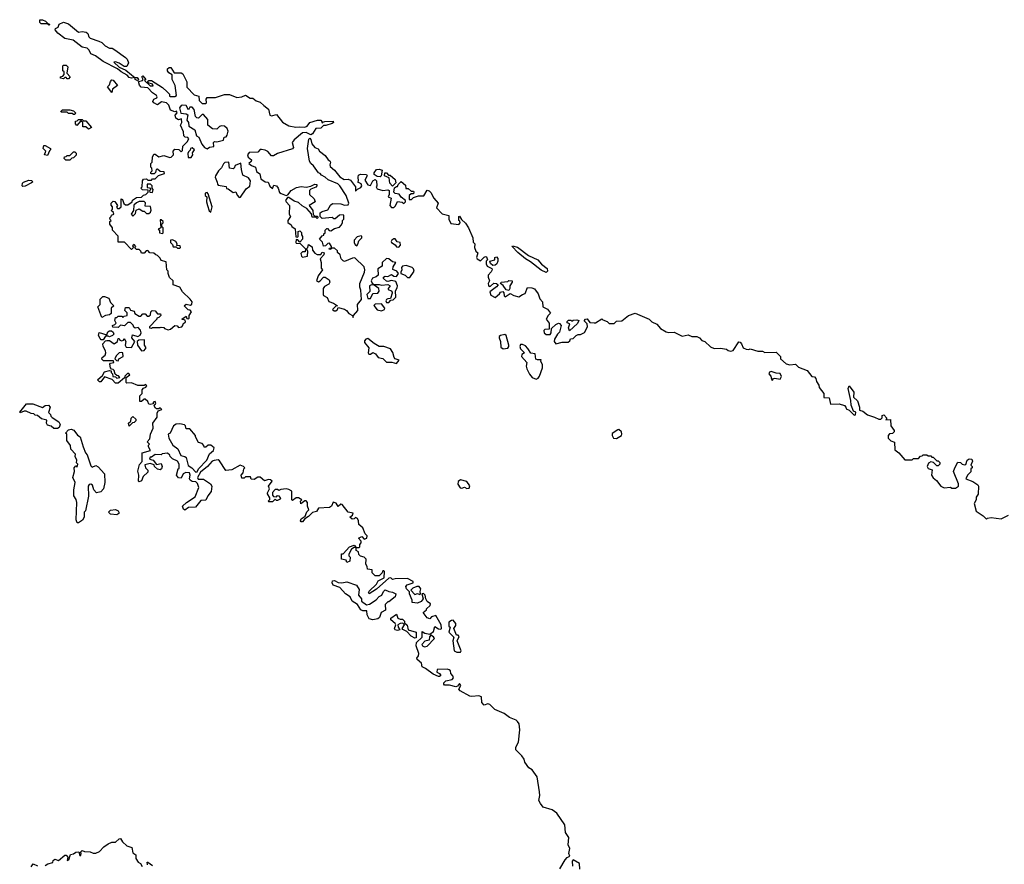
# Model space of a CAD drawing. Extents: x 2029662 to 2246637, y 225654 to 401419.
# Tile 320 of 349: x 2205780 to 2213740, y 285038 to 291868. Entities that reach past the tile are written whole.
import ezdxf

# ---------------------------------------------------------------- set-up
doc = ezdxf.new("R2010")
doc.units = 0

msp = doc.modelspace()

# ---------------------------------------------------------------- linework, layer by layer
at = {"layer": '0CON20XD'}
for points in [[(2206015, 291824.3), (2206003.9, 291833.9), (2205952.9, 291832.9), (2205943.8, 291845), (2205943.6, 291866.4), (2205965, 291867.5), (2205988.8, 291855), (2206006.4, 291836.4), (2206017.5, 291835), (2206020, 291825), (2206015, 291824.3)], [(2206735, 291372.5), (2206712.5, 291385), (2206710, 291400), (2206685, 291393.8), (2206665, 291400), (2206649.2, 291419.2), (2206600, 291445), (2206571.2, 291471.2), (2206455, 291529.2), (2206393.8, 291575), (2206355, 291591.2), (2206340.6, 291620.6), (2206325, 291636.7), (2206285, 291645.7), (2206212.6, 291702.6), (2206145.6, 291715.6), (2206089.1, 291759.1), (2206068, 291785), (2206068.8, 291795), (2206091.7, 291808.3), (2206098.3, 291831.7), (2206135, 291846.2), (2206174, 291834), (2206255, 291766.7), (2206285, 291773.3), (2206316.1, 291766.1), (2206330, 291755), (2206339.3, 291729.3), (2206349.3, 291719.3), (2206420, 291695), (2206445, 291682.5), (2206470, 291655), (2206505, 291637.5), (2206526.4, 291636.4), (2206550, 291625), (2206635, 291562.5), (2206648.3, 291548.3), (2206658.3, 291518.3), (2206645, 291488.8), (2206625, 291488), (2206585, 291516), (2206553.6, 291526.4), (2206540, 291525), (2206583.3, 291483.3), (2206638.1, 291458.1), (2206685, 291421.2), (2206710, 291400), (2206728.8, 291398.8), (2206740, 291385), (2206735, 291372.5)], [(2206175, 291390), (2206165, 291390), (2206155, 291400), (2206145, 291400), (2206135, 291390), (2206110, 291395), (2206110, 291405), (2206128.3, 291411.7), (2206140, 291425), (2206140, 291445), (2206130, 291455), (2206130, 291495), (2206135, 291500), (2206155, 291500), (2206170, 291485), (2206160, 291435), (2206187.5, 291405), (2206175, 291390)], [(2207000, 289365), (2207035, 289393.8), (2207053.3, 289393.3), (2207065, 289380), (2207090, 289385), (2207100, 289395), (2207101.7, 289408.3), (2207120, 289425), (2207118.3, 289438.3), (2207090, 289445), (2207125, 289470), (2207131.7, 289451.7), (2207145, 289450), (2207150, 289455), (2207150, 289475), (2207170, 289505), (2207158.3, 289518.3), (2207141.7, 289521.7), (2207110, 289555), (2207125, 289566.2), (2207161.7, 289558.3), (2207172.5, 289567.5), (2207173.3, 289585), (2207157.7, 289607.7), (2207095, 289666.7), (2207074, 289704), (2207020, 289725), (2207020, 289755), (2206991.7, 289781.7), (2206980, 289815), (2206980, 289835), (2206970, 289845), (2206965, 289910), (2206925, 289920), (2206915, 289940), (2206895, 289960), (2206880, 289965), (2206865, 289980), (2206833, 289983), (2206815, 290000), (2206801.7, 289998.3), (2206785, 289980), (2206765, 289980), (2206760, 289995), (2206745, 290010), (2206725, 290010), (2206711.7, 290021.7), (2206720, 290035), (2206705, 290050), (2206691.7, 290038.3), (2206700, 290025), (2206685, 290010), (2206628.3, 290068.3), (2206575, 290070), (2206577, 290117), (2206530, 290165), (2206530, 290185), (2206510, 290215), (2206510, 290235), (2206520, 290245), (2206511.7, 290251.7), (2206510, 290265), (2206520, 290275), (2206521.7, 290288.3), (2206540, 290295), (2206538.3, 290308.3), (2206520, 290325), (2206530, 290335), (2206530, 290355), (2206518.3, 290368.3), (2206520, 290385), (2206535, 290400), (2206548.3, 290398.3), (2206570, 290365), (2206561.7, 290351.7), (2206571.7, 290341.7), (2206585, 290340), (2206600, 290355), (2206601.7, 290418.3), (2206610, 290415), (2206621.7, 290381.7), (2206635, 290370), (2206655, 290370), (2206690, 290395), (2206691.7, 290408.3), (2206725, 290430), (2206765, 290432.5), (2206781.7, 290448.3), (2206800, 290455), (2206818.3, 290471.7), (2206818.3, 290488.3), (2206773, 290493), (2206760, 290505), (2206770, 290515), (2206772.5, 290565), (2206781.7, 290578.3), (2206805, 290580), (2206815, 290570), (2206845, 290570), (2206855, 290580), (2206875, 290580), (2206901.7, 290608.3), (2206950, 290625), (2206948.3, 290638.3), (2206915, 290640), (2206895, 290660), (2206883.3, 290656.7), (2206880, 290645), (2206878.3, 290631.7), (2206868.3, 290621.7), (2206845, 290620), (2206840, 290625), (2206840, 290635), (2206850, 290645), (2206847, 290667), (2206840, 290675), (2206840, 290705), (2206850, 290715), (2206852.5, 290755), (2206865, 290780), (2206875, 290780), (2206905, 290757.5), (2206945, 290770), (2206995, 290753.3), (2207005, 290756.7), (2207022.5, 290775), (2207020, 290805), (2207035, 290820), (2207067, 290817), (2207085, 290800), (2207095, 290810), (2207100, 290845), (2207135, 290880), (2207147.5, 290905), (2207140, 290915), (2207118.3, 290918.3), (2207107.5, 290927.5), (2207105, 290960), (2207080, 291015), (2207090, 291035), (2207087.5, 291065), (2207065, 291056.7), (2207042.4, 291072.4), (2207038, 291095), (2207052.5, 291115), (2207046.7, 291126.7), (2207035, 291123.3), (2207000, 291135), (2206986.7, 291176.7), (2206966.1, 291196.1), (2206927, 291203), (2206895, 291180), (2206863.3, 291195), (2206856.7, 291205), (2206863.3, 291225), (2206890, 291235), (2206892.5, 291245), (2206886.7, 291255), (2206855, 291276.7), (2206816, 291316), (2206761.7, 291321.7), (2206748.8, 291338.8), (2206741.7, 291368.3), (2206773.3, 291376.7), (2206777.5, 291385), (2206767.5, 291405), (2206775, 291412.5), (2206800, 291385), (2206790, 291375), (2206833.9, 291333.9), (2206858.3, 291331.7), (2206852.5, 291345), (2206818.3, 291358.3), (2206816.7, 291365), (2206823, 291377), (2206845, 291376), (2206935, 291318), (2206972.5, 291285), (2206990, 291265), (2206990, 291250), (2206997.5, 291247.5), (2207033.3, 291246.7), (2207046.7, 291253.3), (2207042.5, 291295), (2207037.5, 291335), (2207012.5, 291385), (2207011.7, 291421.7), (2206987, 291437), (2206973.6, 291453.6), (2206975, 291470), (2206988.3, 291481.7), (2207001.7, 291481.7), (2207027.5, 291437.5), (2207085, 291437.5), (2207099.3, 291429.3), (2207132.5, 291365), (2207131.7, 291321.7), (2207190.7, 291260.7), (2207228.3, 291248.3), (2207230, 291215), (2207255, 291190), (2207285, 291190), (2207290, 291195), (2207287.5, 291225), (2207295, 291237.5), (2207361.7, 291238.3), (2207435, 291262.5), (2207475, 291262.5), (2207535, 291237.5), (2207575, 291243.3), (2207605, 291256.2), (2207644, 291234), (2207665, 291233.3), (2207691.9, 291211.9), (2207725, 291201.2), (2207752.5, 291172.5), (2207792.5, 291145), (2207802.5, 291095), (2207815, 291090), (2207855, 291100), (2207905, 291040), (2207955, 291008.8), (2208012.3, 290997.7), (2208045, 291002.5), (2208085, 290998), (2208104.2, 291005.8), (2208125, 291035.5), (2208186.7, 291055), (2208214.2, 291054.2), (2208223.3, 291045), (2208225, 291030), (2208230.7, 291039.3), (2208245.6, 291044.4), (2208315, 291048), (2208315.8, 291035), (2208305, 291028), (2208255, 291012.9), (2208235, 291013.3), (2208215, 290990), (2208175, 290987.5), (2208147.5, 290945), (2208135, 290937.5), (2208095, 290954.5), (2208067.2, 290952.8), (2207998, 290895), (2207983.8, 290875), (2207992.5, 290835), (2207986.4, 290823.6), (2207865, 290786.7), (2207833, 290767), (2207815, 290767.5), (2207785, 290802.5), (2207765, 290813.3), (2207735, 290818.8), (2207725, 290816.7), (2207705, 290796.7), (2207635, 290792.9), (2207620.8, 290775), (2207627.1, 290757.1), (2207653.8, 290735), (2207650, 290720), (2207632.5, 290705), (2207655, 290687.5), (2207687.5, 290675), (2207695, 290640), (2207721.7, 290621.7), (2207730.3, 290580.3), (2207765, 290556.2), (2207790, 290555), (2207802, 290522), (2207825, 290502.5), (2207835, 290530), (2207855, 290523.3), (2207869.2, 290505), (2207880.6, 290470.6), (2207892.7, 290462.7), (2207935, 290446.7), (2207948, 290452), (2207975, 290486.7), (2208018.3, 290511.7), (2208055, 290517.5), (2208095, 290512.5), (2208135, 290522.5), (2208165, 290538.8), (2208182.5, 290535), (2208183.3, 290525), (2208175, 290513.8), (2208133, 290497), (2208123, 290487), (2208123, 290453), (2208159.3, 290419.3), (2208167.5, 290395), (2208120, 290365), (2208150, 290325), (2208151.7, 290291.7), (2208165, 290280), (2208188.3, 290278.3), (2208190, 290265), (2208185, 290260), (2208175, 290270), (2208145, 290270), (2208138.3, 290298.3), (2208101.2, 290341.2), (2208063.2, 290363.2), (2208035, 290388.8), (2207999.3, 290399.3), (2207955, 290430), (2207945, 290430), (2207930, 290405), (2207933.6, 290393.6), (2207962.5, 290365), (2207957.5, 290295), (2207970, 290275), (2207947.5, 290245), (2207947, 290227), (2207975, 290210), (2207980, 290195), (2208007, 290177), (2208011.7, 290111.7), (2208025, 290110), (2208030, 290115), (2208030, 290155), (2208045, 290160), (2208057, 290147), (2208058.3, 290128.3), (2208067.5, 290115), (2208067, 290093), (2208045, 290070), (2208028.3, 290088.3), (2208015, 290090), (2208012.5, 290065), (2208015, 290060), (2208048.3, 290058.3), (2208090, 290015), (2208088.3, 289991.7), (2208065, 289990), (2208053, 289977), (2208057.5, 289955), (2208065, 289947.5), (2208107.5, 289955), (2208110, 289995), (2208100, 290015), (2208110, 290025), (2208115, 290050), (2208145, 290030), (2208147.5, 290005), (2208165, 289980), (2208185, 289970), (2208215, 289970), (2208225, 289987.5), (2208241.7, 289981.7), (2208237.5, 289965), (2208210, 289935), (2208217.5, 289905), (2208218.3, 289858.3), (2208227.5, 289845), (2208193, 289797), (2208180, 289755), (2208195, 289747.5), (2208210, 289755), (2208235, 289786.7), (2208250, 289785), (2208282.5, 289765), (2208286.7, 289745), (2208280, 289730), (2208245, 289710), (2208233.3, 289695), (2208233.3, 289645), (2208236.7, 289636.7), (2208265, 289622.5), (2208278.8, 289588.8), (2208317.5, 289575), (2208350, 289555), (2208335, 289550), (2208310, 289525), (2208323, 289513), (2208335, 289512.5), (2208350, 289525), (2208355, 289540), (2208405, 289526.2), (2208423.3, 289515), (2208441.3, 289491.3), (2208470, 289475), (2208475, 289460), (2208477.5, 289475), (2208512.7, 289515), (2208511.1, 289565), (2208542.7, 289605), (2208539.1, 289680.9), (2208529.1, 289705), (2208529.5, 289735), (2208568.5, 289825), (2208571.1, 289845), (2208565, 289869.2), (2208490.7, 289940.7), (2208469.4, 289940.6), (2208405, 289913.3), (2208395, 289917.5), (2208380, 289935), (2208370, 289965), (2208350, 289985), (2208348.3, 289998.3), (2208325, 290020), (2208300, 290020), (2208295, 290010), (2208281.7, 290011.7), (2208285, 290020), (2208300, 290020), (2208300, 290035), (2208285, 290060), (2208271.7, 290058.3), (2208251.7, 290038.3), (2208235, 290037.5), (2208227.5, 290067.5), (2208203, 290093), (2208225, 290120), (2208240, 290125), (2208240, 290135), (2208250, 290145), (2208250, 290165), (2208261.7, 290178.3), (2208268.3, 290178.3), (2208281.7, 290161.7), (2208295, 290160), (2208325, 290180), (2208365, 290190), (2208380, 290205), (2208390, 290225), (2208390, 290245), (2208400, 290255), (2208400, 290285), (2208395, 290290), (2208365, 290287.5), (2208331.7, 290258.3), (2208318.3, 290258.3), (2208305, 290267.5), (2208225, 290260), (2208210, 290275), (2208210, 290305), (2208225, 290317.5), (2208270.8, 290329.2), (2208291.7, 290368.3), (2208308.3, 290381.7), (2208375, 290377.5), (2208405, 290367.5), (2208435, 290370), (2208440, 290385), (2208420, 290445), (2208367.5, 290525), (2208350.7, 290540.7), (2208275, 290572.5), (2208250, 290595), (2208220.7, 290610.7), (2208210, 290625), (2208195, 290630), (2208156.4, 290686.4), (2208132.5, 290705), (2208123.6, 290723.6), (2208106.7, 290825), (2208118.3, 290901.7), (2208125, 290910), (2208135, 290900), (2208142.5, 290865), (2208166.7, 290835), (2208180.7, 290829.3)], [(2206525, 291280), (2206490, 291325), (2206505, 291340), (2206513, 291367), (2206525, 291380), (2206535, 291377.5), (2206570, 291335), (2206530, 291305), (2206525, 291280)], [(2207295, 290823.3), (2207315, 290837.5), (2207348.3, 290841.7), (2207347.5, 290875), (2207355, 290882.5), (2207375, 290880), (2207426.4, 290893.6), (2207433.6, 290916.4), (2207448.3, 290921.7), (2207457, 290933), (2207466.2, 290965), (2207457.5, 290987.5), (2207435.9, 291005.9), (2207411.2, 291008.8), (2207396.2, 291003.8), (2207375, 290983.3), (2207340, 290985), (2207300, 291015), (2207301.7, 291061.7), (2207265, 291100), (2207255, 291100), (2207225, 291070), (2207213, 291073), (2207202.5, 291085), (2207191.7, 291141.7), (2207175, 291160), (2207155, 291160), (2207145, 291140), (2207125, 291172.5), (2207095, 291177.5), (2207085, 291173.3), (2207071.2, 291155), (2207081.7, 291111.7), (2207127, 291107), (2207138.3, 291098.3), (2207130, 291055), (2207143.8, 291035), (2207146.4, 291006.4), (2207196.4, 290976.4), (2207209.3, 290929.3), (2207228.3, 290918.3), (2207251.4, 290861.4), (2207275, 290833.8), (2207295, 290823.3)], [(2206225, 291100), (2206215, 291100), (2206205, 291110), (2206175, 291110), (2206165, 291120), (2206115, 291120), (2206112.5, 291125), (2206125, 291140), (2206185, 291140), (2206215, 291130), (2206230, 291115), (2206225, 291100)], [(2206335, 290982.5), (2206315, 291000), (2206291.7, 291001.7), (2206290, 291035), (2206275, 291050), (2206241.7, 291011.7), (2206230, 291025), (2206231.7, 291048.3), (2206245, 291050), (2206255, 291060), (2206285, 291060), (2206295, 291050), (2206315, 291050), (2206360, 290995), (2206335, 290982.5)], [(2206005, 290770), (2205980, 290775), (2205990, 290805), (2205970, 290825), (2205975, 290850), (2205985, 290850), (2206030, 290825), (2206030, 290815), (2206021.7, 290808.3), (2206005, 290770)], [(2206185, 290732.5), (2206153, 290733), (2206140, 290745), (2206141.7, 290758.3), (2206155, 290760), (2206165, 290770), (2206185, 290770), (2206215, 290800), (2206225, 290800), (2206237, 290787), (2206237, 290773), (2206215, 290750), (2206201.7, 290748.3), (2206185, 290732.5)], [(2207165, 290752.5), (2207180, 290775), (2207178.3, 290791.7), (2207192.5, 290815), (2207175, 290832.5), (2207160, 290825), (2207158.3, 290811.7), (2207145, 290800), (2207140, 290785), (2207143.3, 290753.3), (2207165, 290752.5)], [(2208180.7, 290829.3), (2208194, 290824), (2208204.5, 290804.4), (2208249.6, 290769.5), (2208275, 290733.3), (2208287.5, 290725), (2208293.3, 290715), (2208286, 290695), (2208289.2, 290679.2), (2208325, 290650), (2208367.3, 290597.3), (2208404.2, 290574.2), (2208435, 290578.8), (2208455, 290570), (2208493.8, 290515), (2208495, 290480), (2208511.7, 290498.3), (2208539.2, 290510.8), (2208546.2, 290523.8), (2208539.6, 290539.5), (2208512.5, 290555), (2208520, 290565), (2208516, 290595), (2208520, 290610), (2208535, 290619.2), (2208585, 290616.7), (2208588.8, 290605), (2208569.3, 290569.3), (2208595, 290533.3), (2208615, 290526.7), (2208636.2, 290565), (2208655, 290576.2), (2208663.3, 290565), (2208667.5, 290525), (2208662.5, 290515), (2208670.7, 290500.7), (2208715, 290486.7), (2208755, 290492.5), (2208766.1, 290486.1), (2208766.7, 290453.3), (2208760, 290435), (2208782.5, 290425), (2208771.2, 290365), (2208785, 290348), (2208805, 290349.2), (2208818.7, 290361.3), (2208835, 290397.5), (2208871.7, 290391.7), (2208885, 290382.5), (2208900, 290395), (2208900, 290405), (2208865, 290433.3), (2208847.3, 290457.3), (2208815, 290461.2), (2208804.2, 290474.2), (2208810.7, 290509.3), (2208825, 290520), (2208835, 290520), (2208840, 290535), (2208865, 290560), (2208898.3, 290528.3), (2208902.5, 290502.5), (2208921.7, 290501.7), (2208945, 290480), (2208965, 290480), (2208967.5, 290475), (2208965, 290460), (2208945, 290460), (2208930, 290445), (2208930, 290415), (2208947, 290413), (2208965, 290430), (2209005, 290442.5), (2209046.2, 290443.8), (2209075, 290490), (2209090, 290485), (2209105, 290470), (2209127.5, 290425), (2209162.5, 290385), (2209150, 290345), (2209195, 290296.7), (2209250, 290285), (2209250, 290255), (2209265, 290220), (2209329.3, 290210.7), (2209340, 290225), (2209338.3, 290238.3), (2209330, 290245), (2209330, 290275), (2209335, 290280), (2209351.7, 290251.7), (2209385, 290223.3), (2209409.2, 290185), (2209443.3, 290105), (2209445, 290070), (2209460, 290055), (2209456.7, 290025), (2209466.4, 289996.4), (2209483, 289983), (2209474.1, 289945.9), (2209478.8, 289935), (2209505, 289917.5), (2209533.9, 289946.1), (2209545, 289952.5), (2209555, 289950), (2209562.5, 289925), (2209552.5, 289915), (2209552.5, 289892.5), (2209560, 289875), (2209597, 289857), (2209598.8, 289845), (2209590.7, 289829.3), (2209567, 289803), (2209566.7, 289785), (2209577.5, 289755), (2209566.7, 289735), (2209569.3, 289719.3), (2209575, 289710), (2209587, 289713), (2209614, 289736), (2209635, 289733.8), (2209647.5, 289725), (2209635, 289706.7), (2209581.7, 289668.3), (2209590, 289640), (2209625, 289622.5), (2209660, 289650), (2209667.5, 289665), (2209685, 289670), (2209695, 289660), (2209697.5, 289635), (2209705, 289627.5), (2209745, 289652.5), (2209775, 289636.7), (2209815, 289626.7), (2209844.1, 289645.9), (2209867.7, 289652.3), (2209885, 289702.5), (2209919.1, 289699.1), (2209941.4, 289691.4), (2209970.7, 289650.7), (2209985, 289610), (2210007, 289587), (2210010, 289545), (2210047.7, 289527.7), (2210070, 289495), (2210053, 289477), (2210037.5, 289445), (2210060, 289415), (2210060, 289365), (2210025, 289362.5), (2210017.5, 289355), (2210020, 289335), (2210035, 289321.2), (2210068.6, 289321.4), (2210076.2, 289335), (2210079.3, 289370.7), (2210115, 289403.3), (2210135, 289412.5), (2210145, 289410), (2210156.7, 289395), (2210145, 289340), (2210126.7, 289325), (2210103.8, 289285), (2210102, 289265), (2210115, 289247.5), (2210165, 289260), (2210215, 289260), (2210228.3, 289271.7), (2210231.7, 289288.3), (2210255, 289290), (2210280, 289315), (2210295, 289322.5), (2210315, 289322.5), (2210345, 289337.5), (2210370, 289385), (2210368.8, 289408.8), (2210343, 289433), (2210353, 289447), (2210368.3, 289448.3), (2210390, 289420), (2210423.6, 289416.4), (2210435, 289417.5), (2210485, 289450), (2210495, 289440), (2210528.3, 289428.3), (2210545, 289410), (2210585, 289410), (2210605, 289430), (2210647, 289433), (2210703, 289477), (2210755, 289493.3), (2210870, 289445), (2210890, 289425), (2210930, 289405), (2210961.7, 289371.7), (2211005, 289342.5), (2211025, 289337.5), (2211071.7, 289341.7), (2211135, 289307.5), (2211185, 289320), (2211215, 289306.7), (2211255, 289306.2), (2211275.9, 289295.9), (2211295, 289272.5), (2211320, 289265), (2211365, 289222.5), (2211395, 289210), (2211445, 289212.5), (2211495, 289202.5), (2211508.3, 289191.7), (2211526.7, 289186.7), (2211546.8, 289193.2), (2211595, 289262.5), (2211605, 289260), (2211616.1, 289246.1), (2211630, 289215), (2211653, 289203), (2211675, 289200), (2211685, 289207.5), (2211748.3, 289188.3), (2211785, 289187.5), (2211805, 289177.5), (2211895, 289180), (2211930, 289145), (2211930, 289125), (2211977.5, 289085), (2212005, 289076.7), (2212051.7, 289081.7), (2212075, 289057.5), (2212145, 289030), (2212183, 288983), (2212205, 288980), (2212217, 288967), (2212223, 288943), (2212241.7, 288911.7), (2212243, 288893), (2212280, 288845), (2212281.7, 288811.7), (2212325, 288810), (2212335, 288760), (2212405, 288762.5), (2212447, 288747), (2212460, 288735), (2212461.7, 288721.7), (2212485, 288710), (2212525, 288670), (2212538.3, 288671.7), (2212540, 288695), (2212521.7, 288701.7), (2212500.7, 288750.7), (2212498.3, 288788.3), (2212476.7, 288885), (2212487, 288907), (2212524.3, 288855), (2212520, 288815), (2212552, 288785), (2212568.8, 288735), (2212570, 288710), (2212595, 288702.5), (2212633, 288673), (2212690, 288655), (2212725, 288636.7), (2212742.5, 288637.5), (2212752.5, 288647.5), (2212753.9, 288666.1), (2212765, 288672.5), (2212790, 288645), (2212781.7, 288631.7), (2212820, 288635), (2212823, 288583), (2212850, 288545), (2212850, 288535), (2212837, 288523), (2212811.7, 288518.3), (2212800, 288505), (2212800, 288485), (2212823, 288463), (2212851.7, 288451.7), (2212855, 288390), (2212886.4, 288366.4), (2212935, 288310), (2212995, 288310), (2213005, 288320), (2213045, 288320), (2213061.7, 288338.3), (2213075, 288340), (2213085, 288350), (2213115, 288350), (2213125, 288340), (2213145, 288340), (2213155, 288330), (2213165, 288330), (2213195, 288300), (2213205, 288300), (2213218.3, 288288.3), (2213220, 288275), (2213205, 288260), (2213195, 288260), (2213167, 288287), (2213145, 288292.5), (2213127, 288283), (2213117.5, 288255), (2213125, 288240), (2213157, 288227), (2213152.5, 288185), (2213163.6, 288163.6), (2213193, 288143), (2213227.5, 288095), (2213253.6, 288083.6), (2213305, 288087.5), (2213315, 288080), (2213345, 288080), (2213370, 288095), (2213370, 288115), (2213330, 288215), (2213340, 288245), (2213365, 288290), (2213387, 288287), (2213400, 288275), (2213421.7, 288268.3), (2213428.3, 288271.7), (2213440, 288305), (2213455, 288316.7), (2213477.5, 288315), (2213481.7, 288298.3), (2213470, 288265), (2213480, 288255), (2213480, 288245), (2213470, 288235), (2213468.3, 288211.7), (2213442.5, 288185), (2213430, 288155), (2213485, 288132.5), (2213526.4, 288106.4), (2213532.5, 288095), (2213529.3, 288030.7), (2213513, 288007), (2213512.5, 287985), (2213497.5, 287955), (2213513.6, 287893.6), (2213570, 287855), (2213595, 287830), (2213603, 287837), (2213635, 287842.5), (2213715, 287832.5), (2213775, 287862.5)], [(2207555, 290430), (2207565, 290432.5), (2207610, 290500), (2207639.2, 290520.8), (2207645.9, 290565.9), (2207628.8, 290588.8), (2207585, 290610), (2207572, 290655), (2207568.3, 290708.3), (2207522, 290688), (2207513, 290667), (2207505, 290662.5), (2207475, 290667.5), (2207470, 290715), (2207438.3, 290711.7), (2207427, 290703), (2207411.1, 290668.9), (2207386.7, 290645), (2207362.5, 290605), (2207360, 290595), (2207377.5, 290555), (2207378.3, 290538.3), (2207385, 290530), (2207448.3, 290518.3), (2207451.7, 290501.7), (2207465, 290500), (2207505, 290470), (2207527, 290477), (2207537.5, 290447.5), (2207555, 290430)], [(2208695, 290597.5), (2208670.4, 290600.5), (2208646.7, 290616.7), (2208645, 290630), (2208665, 290657.5), (2208685, 290660), (2208710, 290650), (2208702.5, 290605), (2208695, 290597.5)], [(2208795, 290522.5), (2208772.5, 290545), (2208768.3, 290588.3), (2208730, 290605), (2208731.7, 290628.3), (2208745, 290630), (2208761.7, 290611.7), (2208775, 290610), (2208816.1, 290576.1), (2208821.7, 290548.3), (2208795, 290522.5)], [(2205805, 290520), (2205800, 290525), (2205803, 290547), (2205810, 290555), (2205855, 290570), (2205878.3, 290568.3), (2205882.5, 290555), (2205875, 290547.5), (2205825, 290522.5), (2205805, 290520)], [(2206855, 290470), (2206860, 290495), (2206850, 290505), (2206850, 290525), (2206837, 290537), (2206811.7, 290538.3), (2206811.7, 290511.7), (2206828.3, 290508.3), (2206840, 290495), (2206830, 290485), (2206831.7, 290471.7), (2206855, 290470)], [(2207325, 290310), (2207336, 290355), (2207305, 290460), (2207295, 290470), (2207280, 290465), (2207280, 290445), (2207292.5, 290435), (2207290, 290395), (2207297.5, 290365), (2207313, 290323), (2207325, 290310)], [(2206695, 290280), (2206715, 290300), (2206721.7, 290328.3), (2206745, 290337.5), (2206775, 290320), (2206785, 290320), (2206805, 290300), (2206825, 290300), (2206837.5, 290312.5), (2206841.7, 290328.3), (2206838.3, 290358.3), (2206795, 290360), (2206797, 290387), (2206785, 290397.5), (2206745, 290397.5), (2206723.3, 290386.7), (2206703, 290367), (2206700, 290325), (2206680, 290295), (2206695, 290280)], [(2206935, 290140), (2206940, 290145), (2206940, 290185), (2206930, 290195), (2206930, 290215), (2206940, 290225), (2206940, 290235), (2206925, 290250), (2206915, 290250), (2206920, 290185), (2206900, 290175), (2206910, 290165), (2206910, 290145), (2206935, 290140)], [(2207075, 290020), (2207080, 290025), (2207078.3, 290038.3), (2207051.7, 290041.7), (2207052.5, 290055), (2207042.5, 290075), (2207015, 290087.5), (2207000, 290085), (2207000, 290065), (2207015, 290050), (2207021.7, 290031.7), (2207045, 290030), (2207055, 290020), (2207075, 290020)], [(2208505, 290040), (2208515, 290052.5), (2208521.4, 290078.6), (2208546.7, 290105), (2208546.7, 290115), (2208539.6, 290119.5), (2208509.6, 290110.5), (2208483.3, 290085), (2208484.1, 290064.1), (2208494.3, 290044.3), (2208505, 290040)], [(2208845, 290028.6), (2208859.2, 290045), (2208855.5, 290065.5), (2208831.1, 290071.1), (2208814.3, 290094.3), (2208805, 290095.8), (2208788, 290085), (2208782, 290075), (2208786, 290065), (2208815, 290046.2), (2208825, 290032), (2208845, 290028.6)], [(2210035, 289822.5), (2209995, 289841.2), (2209910.8, 289910.8), (2209868.8, 289935), (2209806.2, 289985), (2209760, 290035), (2209765, 290040), (2209805, 290028), (2209892.2, 289962.2), (2209970, 289925), (2209999.7, 289889.7), (2210043.3, 289855), (2210047, 289833), (2210035, 289822.5)], [(2208765, 289581.2), (2208780, 289600), (2208798.3, 289601.7), (2208821.2, 289625), (2208817.5, 289675), (2208831.7, 289698.3), (2208833.8, 289715), (2208820.7, 289750.7), (2208785, 289760), (2208755, 289751.2), (2208745, 289753.8), (2208720, 289775), (2208721.2, 289785), (2208735, 289793.8), (2208755, 289791.4), (2208785, 289807.5), (2208805, 289792.5), (2208825, 289792), (2208841.2, 289815), (2208830, 289835), (2208797.5, 289847.5), (2208800.4, 289869.5), (2208820, 289905), (2208795, 289910), (2208763.2, 289933.2), (2208745, 289937.5), (2208710, 289905), (2208710, 289875), (2208675, 289852.5), (2208677.5, 289802.5), (2208662.5, 289787.5), (2208633.1, 289776.9), (2208621.2, 289755), (2208628.3, 289738.3), (2208645, 289726.7), (2208685, 289727.5), (2208705, 289720), (2208755, 289726.7), (2208775.8, 289715.8), (2208760, 289695), (2208760, 289685), (2208784.2, 289674.2), (2208791.2, 289665), (2208790, 289655), (2208777.5, 289612.5), (2208755, 289611.2), (2208744.4, 289605.6), (2208740.8, 289595), (2208745, 289582), (2208765, 289581.2)], [(2209605, 289880), (2209587.5, 289895), (2209580, 289915), (2209620, 289925), (2209620, 289945), (2209635, 289950), (2209646.2, 289936.2), (2209646.7, 289915), (2209637.5, 289892.5), (2209625, 289883.3), (2209605, 289880)], [(2208915, 289782), (2208935, 289784.2), (2208970, 289835), (2208965, 289853.3), (2208952.5, 289865), (2208905, 289880), (2208874.3, 289875.7), (2208866.7, 289865), (2208870, 289845), (2208860, 289825), (2208862.5, 289815), (2208895, 289802), (2208915, 289782)], [(2209735, 289677.5), (2209714, 289684), (2209688.6, 289718.6), (2209667.5, 289735), (2209673.6, 289746.4), (2209725, 289750), (2209735, 289760), (2209760, 289755), (2209762.5, 289745), (2209743.3, 289716.7), (2209743.3, 289695), (2209735, 289677.5)], [(2208615, 289613.3), (2208635, 289653.3), (2208675, 289657.5), (2208687, 289673), (2208682.5, 289695), (2208645, 289720), (2208625, 289723.3), (2208606.7, 289715), (2208610.8, 289669.2), (2208586.2, 289645), (2208594.1, 289614.1), (2208615, 289613.3)], [(2206445, 289460), (2206412.5, 289545), (2206430, 289565), (2206431.7, 289608.3), (2206451.7, 289628.3), (2206465, 289630), (2206500, 289615), (2206515, 289580), (2206540, 289555), (2206520, 289535), (2206518.3, 289491.7), (2206505, 289480), (2206473, 289477), (2206445, 289460)], [(2209062, 286622), (2209035, 286633.8), (2209027.5, 286665), (2208993.3, 286695), (2208990, 286705), (2209003.8, 286725), (2209006.1, 286743.9), (2208984, 286805), (2208988, 286832), (2209033.3, 286875), (2209035, 286920), (2209056.2, 286906.2), (2209095, 286900), (2209125, 286920), (2209135, 286960), (2209165, 286942.5), (2209185, 286940), (2209190, 286945), (2209187.5, 286975), (2209145, 287050), (2209110, 287040), (2209095, 287022.5), (2209075, 287032.5), (2209042.5, 287075), (2209070, 287095), (2209070, 287105), (2209098.3, 287131.7), (2209100, 287145), (2209073.9, 287163.9), (2209062.5, 287185), (2209057.5, 287215), (2209045, 287227.5), (2209030, 287225), (2209042.5, 287185), (2209025, 287163.3), (2208995, 287150), (2208952.5, 287155), (2208952.5, 287175), (2208932.5, 287225), (2208931.7, 287241.7), (2208907.5, 287265), (2208902.5, 287285), (2208911.7, 287298.3), (2208960, 287315), (2208960, 287325), (2208915, 287350), (2208815, 287347.5), (2208795, 287340), (2208780, 287355), (2208765, 287353.3), (2208665, 287262), (2208604.5, 287224.5), (2208600.6, 287235), (2208605, 287246), (2208665.6, 287304.4), (2208678.8, 287331.2), (2208726.2, 287353.8), (2208730, 287405), (2208725, 287410), (2208715, 287410), (2208710, 287395), (2208685, 287370), (2208655, 287370), (2208630, 287395), (2208628.3, 287418.3), (2208592.5, 287425), (2208590, 287445), (2208577.5, 287465), (2208580, 287505), (2208565, 287522.5), (2208535, 287530), (2208522.5, 287542.5), (2208520, 287565), (2208500, 287575), (2208500, 287600), (2208485, 287600), (2208463.6, 287586.4), (2208440, 287545), (2208441.7, 287531.7), (2208451.7, 287521.7), (2208449.3, 287490.7), (2208425, 287480), (2208418.3, 287498.3), (2208382.5, 287505), (2208381.7, 287548.3), (2208395, 287550), (2208445, 287606.7), (2208485, 287620), (2208500, 287600), (2208525, 287600), (2208530, 287605), (2208530, 287625), (2208541.7, 287638.3), (2208541.7, 287651.7), (2208520, 287675), (2208545, 287690), (2208565, 287667.5), (2208586.7, 287675), (2208590, 287695), (2208571.7, 287711.7), (2208555, 287760), (2208522.5, 287785), (2208520, 287815), (2208510, 287835), (2208495, 287842.5), (2208485, 287832.5), (2208468.3, 287828.3), (2208450, 287845), (2208469.3, 287860.7), (2208476.4, 287876.4), (2208435, 287886.7), (2208387, 287947), (2208375, 287950), (2208355, 287932.5), (2208337.7, 287957.7), (2208315, 287966.7), (2208300, 287935), (2208285, 287923.3), (2208195, 287916.7), (2208178.8, 287891.2), (2208146.4, 287883.6), (2208115, 287851.2), (2208085, 287832.5), (2208065, 287806.7), (2208055, 287807.5), (2208050, 287815), (2208055, 287832.5), (2208087.5, 287852.5), (2208102.3, 287887.7), (2208117.5, 287905), (2208106.7, 287935), (2208107.5, 287965), (2208095, 287977.5), (2208085, 287977.5), (2208053, 287953), (2208050, 287975), (2208060, 287985), (2208035, 288002.5), (2208015, 288002.5), (2207985, 287980), (2207980, 287985), (2207980, 288055), (2207955, 288070), (2207935, 288073.8), (2207891.7, 288068.3), (2207875, 288060), (2207865, 288070), (2207845, 288070), (2207822.5, 288045), (2207823, 288023), (2207831.7, 288011.7), (2207855, 288010), (2207865, 288020), (2207875, 288017.5), (2207887.5, 287995), (2207885, 287990), (2207865, 287980), (2207855, 287980), (2207845, 287990), (2207825, 287970), (2207795, 287970), (2207790, 287975), (2207801.7, 287988.3), (2207801.7, 288001.7), (2207783, 288033), (2207783, 288043), (2207800, 288075), (2207792.5, 288095), (2207820, 288135), (2207808.3, 288148.3), (2207790.7, 288149.3), (2207758.3, 288138.3), (2207725, 288167.5), (2207705, 288167.5), (2207675, 288150), (2207651.7, 288151.7), (2207645, 288170), (2207605, 288170), (2207595, 288160), (2207575, 288160), (2207570, 288185), (2207587, 288203), (2207593, 288237), (2207600, 288245), (2207590, 288255), (2207563.3, 288266.7), (2207495, 288227.5), (2207446.2, 288223.8), (2207395, 288300), (2207385, 288307.5), (2207353, 288303), (2207335, 288298.8), (2207297.1, 288255), (2207241.9, 288208.1), (2207217.5, 288165), (2207223, 288153), (2207265, 288152.5), (2207322.5, 288115), (2207332.5, 288095), (2207328.3, 288051.7), (2207301.7, 288018.3), (2207285, 287982.5), (2207245, 287980), (2207200, 287925), (2207145, 287923.3), (2207115, 287902.5), (2207105, 287910), (2207097.5, 287935), (2207127.5, 287965), (2207199.3, 288010.7), (2207227.5, 288085), (2207217, 288117), (2207205, 288130), (2207175, 288133.3), (2207157.5, 288145), (2207152.5, 288155), (2207157.5, 288185), (2207153, 288203), (2207124.1, 288205.9), (2207102.5, 288195), (2207085, 288160), (2207065, 288162.5), (2207048.8, 288185), (2207060, 288235), (2207070, 288240), (2207068.8, 288275), (2207056.7, 288296.7), (2207015, 288317.5), (2206997.5, 288335), (2206995, 288347.5), (2206975, 288362.5), (2206932.5, 288357.5), (2206925, 288350), (2206875, 288352.5), (2206845, 288330), (2206835, 288330), (2206830, 288315), (2206860, 288305), (2206885, 288270), (2206925, 288280), (2206932.5, 288255), (2206927.5, 288235), (2206915, 288227.5), (2206893, 288233), (2206870, 288255), (2206868.3, 288268.3), (2206835, 288280), (2206791.7, 288268.3), (2206797.5, 288245), (2206816.2, 288226.2), (2206815, 288210), (2206777.5, 288175), (2206765, 288140), (2206745, 288130), (2206740, 288135), (2206742.5, 288185), (2206733.9, 288216.1), (2206748.3, 288271.7), (2206770, 288295), (2206770, 288365), (2206837, 288383), (2206820, 288415), (2206821.7, 288428.3), (2206830, 288435), (2206810, 288455), (2206832.5, 288477.5), (2206837.5, 288515), (2206858.8, 288565), (2206857.5, 288605), (2206892.5, 288655), (2206892.5, 288685), (2206900, 288705), (2206930, 288715), (2206915, 288730), (2206905, 288720), (2206885, 288720), (2206877, 288727), (2206867.5, 288745), (2206880, 288765), (2206875, 288780), (2206860, 288775), (2206858.3, 288761.7), (2206835, 288757.5), (2206825, 288760), (2206815, 288780), (2206795, 288800), (2206785, 288800), (2206765, 288780), (2206751.7, 288781.7), (2206750, 288825), (2206770, 288845), (2206770, 288875), (2206781.7, 288888.3), (2206800, 288895), (2206807, 288907), (2206795, 288917.5), (2206785, 288910), (2206735, 288910), (2206685, 288932.5), (2206645, 288930), (2206640, 288935), (2206640, 288975), (2206670, 288995), (2206655, 289010), (2206630, 288985), (2206628.3, 288971.7), (2206575, 288927.5), (2206555, 288927.5), (2206528.3, 288958.3), (2206465, 288980), (2206435, 288940), (2206425, 288940), (2206410, 288955), (2206448.3, 288991.7), (2206465, 289020), (2206505, 289030), (2206518.3, 289028.3), (2206520, 289015), (2206530, 289005), (2206531.7, 288981.7), (2206555, 288980), (2206565, 288970), (2206590, 288975), (2206578.3, 288988.3), (2206565, 288990), (2206551.7, 289001.7), (2206545, 289030), (2206535, 289040), (2206521.7, 289041.7), (2206513, 289053), (2206508.3, 289081.7), (2206515, 289090), (2206540, 289095), (2206538.3, 289108.3), (2206458.3, 289108.3), (2206443, 289123), (2206447.5, 289135), (2206470, 289155), (2206476.7, 289175), (2206475, 289190), (2206453.8, 289223.8), (2206453, 289247), (2206475, 289270), (2206485, 289272.5), (2206505, 289272.5), (2206545, 289247.5), (2206570, 289265), (2206575, 289290), (2206585, 289290), (2206590, 289275), (2206605, 289270), (2206620, 289275), (2206625, 289290), (2206637.5, 289265), (2206633.3, 289235), (2206640, 289220), (2206685, 289217.5), (2206710, 289265), (2206687.5, 289295), (2206691.7, 289318.3), (2206735, 289306.7), (2206753.3, 289316.7), (2206762.5, 289335), (2206757, 289357), (2206738.3, 289378.3), (2206713, 289373), (2206701.7, 289381.7), (2206698.3, 289398.3), (2206675, 289420), (2206655, 289420), (2206627.5, 289392.5), (2206595, 289397.5), (2206575, 289380), (2206531.7, 289381.7), (2206530, 289395), (2206548.3, 289401.7), (2206560, 289415), (2206550, 289435), (2206555, 289460), (2206565, 289460), (2206575, 289470), (2206605, 289470), (2206615, 289460), (2206625, 289470), (2206650, 289475), (2206648.3, 289498.3), (2206630, 289515), (2206635, 289540), (2206665, 289540), (2206675, 289520), (2206705, 289510), (2206711.7, 289491.7), (2206745, 289470), (2206758.3, 289471.7), (2206775, 289490), (2206795, 289490), (2206811.7, 289471.7), (2206825, 289470), (2206838.3, 289481.7), (2206840, 289505), (2206850, 289515), (2206875, 289512.5), (2206895, 289490), (2206918.3, 289488.3), (2206920, 289475), (2206905, 289460), (2206890, 289455), (2206890, 289445), (2206830, 289385), (2206830, 289375), (2206845, 289372.5), (2206855, 289380), (2206915, 289377.5), (2206925, 289382.5), (2206945, 289380), (2206951.7, 289371.7), (2206980.7, 289360.7), (2207000, 289365)], [(2208705, 289513.3), (2208730, 289525), (2208732.5, 289535), (2208705, 289570), (2208653.9, 289566.1), (2208642.5, 289557.5), (2208670.8, 289520.8), (2208705, 289513.3)], [(2210225, 289352.5), (2210216.7, 289375), (2210227.5, 289407.5), (2210207, 289417), (2210205, 289427.5), (2210217, 289437), (2210235, 289437.5), (2210245, 289430), (2210255, 289437.5), (2210285, 289440), (2210300, 289435), (2210289.6, 289410.5), (2210225, 289352.5)], [(2206438.3, 289278.3), (2206429.3, 289289.3), (2206417.5, 289315), (2206422.5, 289337.5), (2206485, 289320), (2206493.3, 289345), (2206505, 289352.5), (2206521.7, 289351.7), (2206535, 289340), (2206540, 289325), (2206530, 289315), (2206505, 289302.5), (2206495, 289310), (2206475, 289310), (2206455, 289280), (2206438.3, 289278.3)], [(2206765, 289190), (2206785, 289192.5), (2206802.5, 289215), (2206790, 289235), (2206790, 289275), (2206785, 289280), (2206743, 289277), (2206730, 289265), (2206732.5, 289235), (2206765, 289190)], [(2208825, 289087.5), (2208847.5, 289115), (2208815, 289126.2), (2208806.2, 289135), (2208796.4, 289176.4), (2208776.5, 289206.5), (2208725, 289225.7), (2208685, 289225.7), (2208645, 289249.2), (2208595, 289290), (2208577.5, 289285), (2208568.3, 289271.7), (2208568.3, 289258.3), (2208603.3, 289215), (2208597.5, 289175), (2208603.6, 289163.6), (2208615, 289162.5), (2208635, 289176.2), (2208655.7, 289165.7), (2208677.1, 289137.1), (2208715, 289129.4), (2208745, 289098), (2208787.3, 289097.3), (2208825, 289087.5)], [(2209687.5, 289207.5), (2209725, 289210.6), (2209734.5, 289225), (2209733.5, 289235), (2209713.3, 289315), (2209703.3, 289323.3), (2209666, 289314), (2209656.7, 289305), (2209656.2, 289295), (2209666.4, 289266.4), (2209669.5, 289219.5), (2209687.5, 289207.5)], [(2209955, 288961.8), (2209970.7, 288969.3), (2209983.3, 288985), (2210006.9, 289053.1), (2210006.2, 289076.2), (2209993, 289107), (2209996.7, 289116.7), (2209965, 289116.7), (2209954, 289124), (2209947.5, 289165), (2209911.7, 289171.7), (2209889.1, 289209.1), (2209869.3, 289229.3), (2209845, 289242), (2209827.5, 289242.5), (2209823.9, 289226.1), (2209830, 289205), (2209860, 289175), (2209839.6, 289160.5), (2209837.5, 289145), (2209880, 289095), (2209874.3, 289065), (2209879.4, 289045), (2209901.7, 289001.7), (2209923.8, 288973.8), (2209955, 288961.8)], [(2206575, 289110), (2206582.5, 289125), (2206616.1, 289143.9), (2206613.3, 289173.3), (2206605, 289177.5), (2206585, 289173.8), (2206559.3, 289150.7), (2206550, 289125), (2206561.7, 289111.7), (2206575, 289110)], [(2211865, 288953.3), (2211873.6, 288966.4), (2211885, 288970), (2211928.8, 288961.2), (2211937.7, 288982.3), (2211926.9, 289006.9), (2211895, 289009.2), (2211855, 289023.3), (2211841.2, 289018.8), (2211837.5, 289005), (2211853.3, 288985), (2211858.3, 288958.3), (2211865, 288953.3)], [(2206085, 288562.5), (2206055, 288562.5), (2206035, 288580), (2206005, 288590), (2205997.5, 288605), (2205998.3, 288628.3), (2205955, 288640), (2205925, 288667.5), (2205905, 288670), (2205895, 288680), (2205873, 288683), (2205831.7, 288701.7), (2205815, 288702.5), (2205785, 288690), (2205780, 288695), (2205835, 288762), (2205885, 288762.5), (2205965, 288732.5), (2205985, 288747.5), (2206011.7, 288751.7), (2206027.5, 288735), (2206011.7, 288691.7), (2206030, 288675), (2206031.7, 288661.7), (2206041.7, 288651.7), (2206096.4, 288616.4), (2206107.5, 288595), (2206100, 288570), (2206085, 288562.5)], [(2206665, 288580), (2206660, 288605), (2206678.3, 288621.7), (2206680, 288645), (2206695, 288660), (2206718.3, 288638.3), (2206720, 288625), (2206705, 288610), (2206691.7, 288608.3), (2206665, 288580)], [(2206255, 287800), (2206245, 287800), (2206237.5, 287825), (2206242.5, 287965), (2206237, 287987), (2206218.3, 288018.3), (2206216.7, 288065), (2206227.5, 288125), (2206210, 288165), (2206222.5, 288215), (2206220, 288245), (2206235, 288260), (2206245, 288250), (2206250, 288275), (2206240, 288285), (2206242.5, 288305), (2206227.5, 288335), (2206230, 288355), (2206193.3, 288395), (2206190, 288425), (2206160, 288465), (2206160, 288515), (2206150, 288525), (2206175, 288550), (2206195, 288557.5), (2206218.3, 288548.3), (2206247, 288507), (2206270, 288495), (2206293.3, 288415), (2206312.5, 288365), (2206325, 288350), (2206355, 288260), (2206365, 288250), (2206395, 288262.5), (2206415, 288252.5), (2206466.7, 288195), (2206468.8, 288125), (2206456.2, 288075), (2206435, 288051.2), (2206401.7, 288041.7), (2206380, 288065), (2206367.5, 288105), (2206355, 288112.5), (2206341.7, 288108.3), (2206333, 288097), (2206337.5, 288015), (2206313.3, 287896.7), (2206302.5, 287885), (2206300, 287845), (2206287.7, 287822.3), (2206255, 287800)], [(2207205, 288210), (2207215, 288212.5), (2207226.2, 288235), (2207294.2, 288305), (2207313.8, 288356.2), (2207345.8, 288384.2), (2207352.5, 288405), (2207325, 288427.5), (2207303, 288427), (2207285, 288410), (2207271.7, 288411.7), (2207270, 288425), (2207255, 288440), (2207225, 288450), (2207200, 288495), (2207200, 288505), (2207155, 288560), (2207125, 288560), (2207120, 288585), (2207111.7, 288591.7), (2207075, 288600), (2207045, 288596.7), (2207022.5, 288585), (2206997.5, 288525), (2206980, 288515), (2206986.7, 288485), (2207018, 288428), (2207058.8, 288398.8), (2207082.5, 288345), (2207115, 288336.7), (2207125, 288326.7), (2207142.1, 288262.1), (2207172.5, 288245), (2207205, 288210)], [(2210605, 288481.9), (2210645.4, 288504.6), (2210649.2, 288515), (2210644.2, 288534.2), (2210625, 288553.3), (2210615, 288552.5), (2210569.3, 288520.7), (2210569.2, 288505), (2210580.8, 288485), (2210605, 288481.9)], [(2209395, 288078), (2209415, 288078.8), (2209418.7, 288098.7), (2209395, 288134), (2209345, 288147.5), (2209325.5, 288134.5), (2209322, 288112), (2209341.8, 288081.8), (2209355, 288079.2), (2209375, 288087.1), (2209395, 288078)], [(2206565, 287864), (2206515, 287869.4), (2206497.5, 287885), (2206515, 287902.2), (2206555, 287907.1), (2206575, 287895.7), (2206580.8, 287885), (2206581.2, 287875), (2206565, 287864)], [(2208635, 287015.5), (2208605, 287022), (2208588.8, 287055), (2208586.7, 287086.7), (2208555, 287087.5), (2208538.8, 287095), (2208510, 287140), (2208468.8, 287165), (2208451.2, 287201.2), (2208415, 287224), (2208367.7, 287277.7), (2208313.8, 287295), (2208305.7, 287315), (2208309.7, 287330.3), (2208325, 287334.3), (2208355, 287317.5), (2208385, 287313.8), (2208425, 287322.5), (2208502.5, 287295), (2208525, 287260), (2208520, 287215), (2208542.5, 287185), (2208542.5, 287165), (2208585, 287136), (2208609.2, 287140.8), (2208662.7, 287177.3), (2208685, 287202.5), (2208707.5, 287215), (2208720, 287245), (2208735, 287256.7), (2208765, 287243.3), (2208795, 287240), (2208820, 287225), (2208815, 287200), (2208765, 287160), (2208755, 287160), (2208735, 287140), (2208737, 287093), (2208702.5, 287075), (2208688.8, 287035), (2208675, 287022.5), (2208635, 287015.5)], [(2209015, 287220), (2209020, 287225), (2209017.5, 287245), (2209023.3, 287265), (2209010, 287285), (2208990, 287285), (2208959.3, 287270.7), (2208942.5, 287255), (2208975, 287220), (2208995, 287227.5), (2209015, 287220)], [(2208975, 286866.7), (2208945, 286882), (2208910.7, 286920.7), (2208877, 286937), (2208872.5, 286945), (2208890, 286975), (2208877.5, 286987.5), (2208855, 286986.7), (2208837.5, 286975), (2208838.8, 286955), (2208852.5, 286935), (2208835, 286928.8), (2208816.7, 286935), (2208811.2, 286945), (2208820, 286975), (2208816.7, 286985), (2208781.2, 287015), (2208780.8, 287029.2), (2208825, 287060), (2208838.3, 287028.3), (2208855, 287020), (2208875, 287020), (2208890, 287005), (2208891.7, 286991.7), (2208911.7, 286971.7), (2208920, 286935), (2208986, 286916), (2208985, 286870), (2208975, 286866.7)], [(2209345, 286753.3), (2209350, 286765), (2209316.7, 286845), (2209331.7, 286881.7), (2209325, 286890), (2209311.7, 286891.7), (2209290, 286945), (2209305, 286970), (2209306.7, 286985), (2209285, 287012.5), (2209270.7, 287009.3), (2209250, 286995), (2209250, 286965), (2209260, 286955), (2209250, 286915), (2209290, 286875), (2209282.5, 286845), (2209293.3, 286765), (2209313.6, 286753.6), (2209345, 286753.3)], [(2209053.6, 286796.4), (2209075, 286801.2), (2209132.5, 286865), (2209126.4, 286876.4), (2209105, 286890), (2209093.6, 286876.4), (2209090, 286850), (2209055, 286843.8), (2209032, 286815), (2209036.2, 286805), (2209053.6, 286796.4)], [(2210147, 285003), (2210189.2, 285075), (2210205, 285093.8), (2210227, 285103), (2210220, 285125), (2210228.6, 285165), (2210213.8, 285195), (2210220, 285255), (2210193.8, 285295), (2210188.3, 285358.3), (2210121.7, 285451.7), (2210085, 285480), (2210011.7, 285501.7), (2209989.6, 285529.5), (2209978, 285555), (2209986.2, 285595), (2209983.6, 285623.6), (2209962.5, 285745), (2209923, 285803), (2209895, 285817.5), (2209863.9, 285863.9), (2209857.7, 285887.7), (2209840, 285915), (2209791.2, 285965), (2209790, 285985), (2209813.3, 286025), (2209822.5, 286125), (2209818.8, 286175), (2209803.9, 286193.9), (2209793.6, 286203.6), (2209740, 286225), (2209698, 286258), (2209621.3, 286291.3), (2209581.7, 286331.7), (2209565, 286336.2), (2209533.9, 286323.9), (2209516.1, 286346.1), (2209513.3, 286393.3), (2209491.7, 286401.7), (2209435, 286394.5), (2209418.2, 286398.2), (2209341.1, 286441.1), (2209331.2, 286455), (2209346.2, 286485), (2209335, 286500), (2209320.7, 286479.3), (2209305.8, 286474.2), (2209255, 286488.1), (2209215, 286488), (2209208, 286495), (2209210, 286505), (2209225, 286522.5), (2209275, 286531.4), (2209286.7, 286545), (2209282.3, 286562.3), (2209265, 286580), (2209262.5, 286602.5), (2209251.2, 286611.2), (2209235, 286616), (2209155, 286612.5), (2209151.7, 286591.7), (2209175, 286581.2), (2209183.8, 286565), (2209175, 286556.2), (2209165, 286556), (2209122, 286575), (2209062, 286622)], [(2205985, 285027.5), (2206008.3, 285041.7), (2206047, 285053), (2206051.7, 285068.3), (2206065, 285080), (2206095, 285070), (2206145, 285112.5), (2206155, 285112.5), (2206170, 285095), (2206165, 285070), (2206177.5, 285075), (2206191.7, 285118.3), (2206215, 285123.3), (2206235, 285136.7), (2206258.3, 285138.3), (2206265, 285110), (2206275, 285110), (2206277.5, 285127.5), (2206270, 285135), (2206285, 285150), (2206305, 285142.5), (2206349.3, 285139.3), (2206375, 285127.5), (2206395, 285127.5), (2206425, 285142.5), (2206460.4, 285179.5), (2206495, 285204), (2206525, 285216.2), (2206555, 285218.8), (2206583.3, 285245), (2206595, 285246.7), (2206610, 285220), (2206647, 285187), (2206686.7, 285175), (2206695, 285132.5), (2206720, 285115), (2206720, 285085), (2206737, 285057), (2206756.2, 285046.2), (2206771.4, 285021.4)], [(2206812, 285035), (2206810, 285055), (2206815, 285056.7), (2206855, 285030)], [(2210309.3, 284999.3), (2210305, 285046.2), (2210255, 285073.8), (2210247.1, 285062.9), (2210247.9, 285022.1)], [(2205871.7, 285018.3), (2205888.3, 285041.7), (2205925, 285026.2)]]:
    msp.add_lwpolyline(points, dxfattribs=at)

doc.saveas('drawing.dxf')
